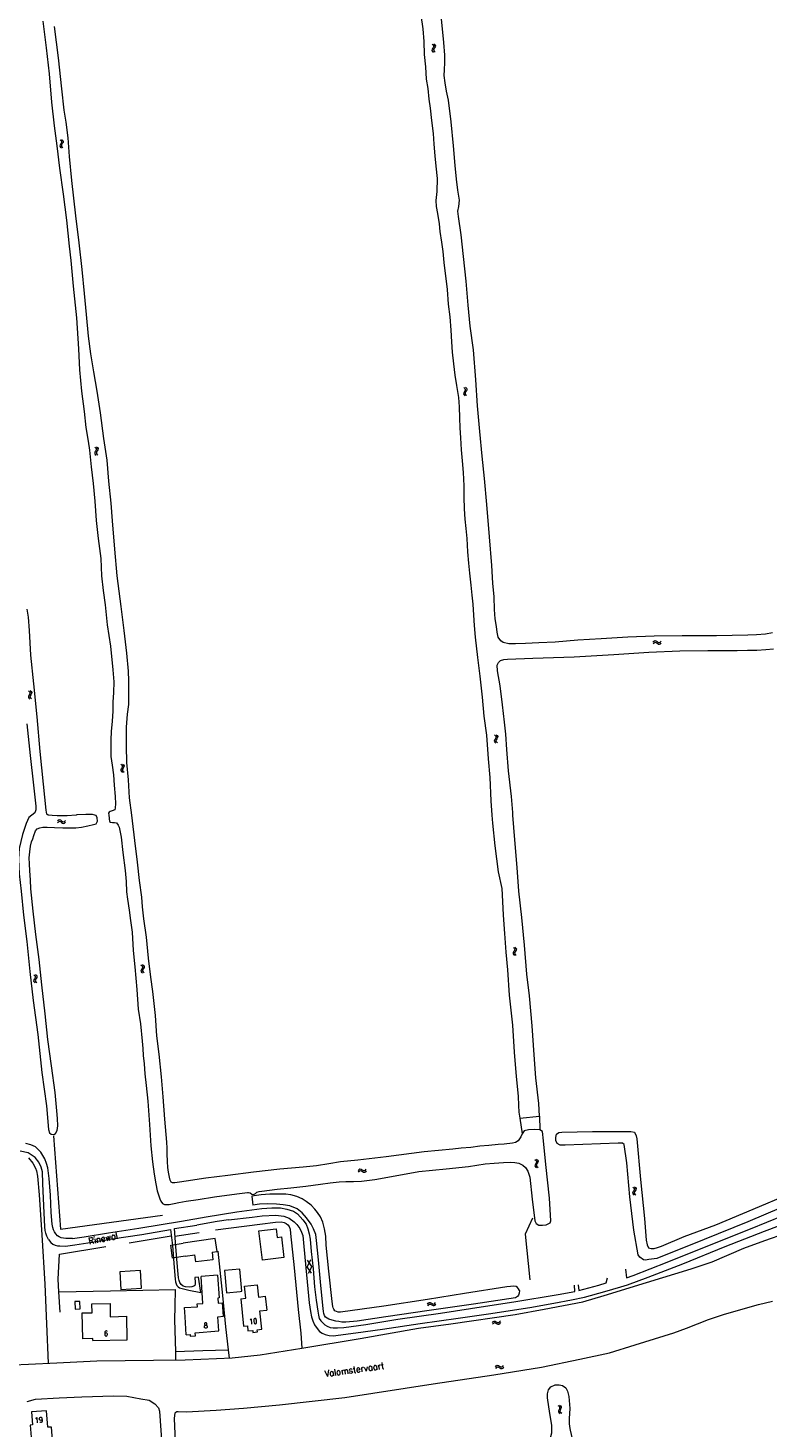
# Model space of a CAD drawing. Header units: metres. Extents: x 189705 to 199106, y 581686 to 588448.
# Tile 400 of 555: x 196619 to 196843, y 586314 to 586739. Entities that reach past the tile are written whole.
import ezdxf

# ---------------------------------------------------------------- set-up
doc = ezdxf.new("R2010")
doc.units = ezdxf.units.M
doc.layers.add('B-WA-OG-GBKN-G', color=7, linetype='Continuous', lineweight=18)
doc.styles.add('Style-STANDARD', font='STANDARD.shx')

msp = doc.modelspace()

# ---------------------------------------------------------------- linework, layer by layer
at = {"layer": 'B-WA-OG-GBKN-G'}
for p, q in [((196741.401, 586732.593), (196741.338, 586732.27)), ((196741.619, 586732.938), (196741.401, 586732.593)), ((196741.437, 586734.174), (196741.742, 586733.905)), ((196741.834, 586733.292), (196741.619, 586732.938)), ((196741.742, 586733.905), (196741.893, 586733.613)), ((196741.895, 586732.663), (196741.831, 586732.34)), ((196741.893, 586733.613), (196741.834, 586733.292)), ((196742.11, 586733.01), (196741.895, 586732.663)), ((196741.928, 586734.245), (196742.236, 586733.977)), ((196742.326, 586733.355), (196742.11, 586733.01)), ((196742.236, 586733.977), (196742.388, 586733.688)), ((196742.388, 586733.688), (196742.326, 586733.355)), ((196741.338, 586732.27), (196741.493, 586731.97)), ((196741.493, 586731.97), (196741.801, 586731.701)), ((196741.831, 586732.34), (196741.985, 586732.041)), ((196741.985, 586732.041), (196742.292, 586731.772)), ((196628.385, 586703.523), (196628.328, 586703.199)), ((196628.328, 586703.199), (196628.488, 586702.903)), ((196628.596, 586703.872), (196628.385, 586703.523)), ((196628.392, 586705.105), (196628.702, 586704.841)), ((196628.488, 586702.903), (196628.801, 586702.639)), ((196628.805, 586704.23), (196628.596, 586703.872)), ((196628.702, 586704.841), (196628.858, 586704.552)), ((196628.858, 586704.552), (196628.805, 586704.23)), ((196628.877, 586703.603), (196628.82, 586703.279)), ((196628.82, 586703.279), (196628.979, 586702.982)), ((196629.086, 586703.953), (196628.877, 586703.603)), ((196628.882, 586705.184), (196629.194, 586704.923)), ((196628.979, 586702.982), (196629.291, 586702.718)), ((196629.296, 586704.302), (196629.086, 586703.953)), ((196629.194, 586704.923), (196629.352, 586704.636)), ((196629.352, 586704.636), (196629.296, 586704.302)), ((196751, 586628.267), (196750.939, 586627.944)), ((196750.939, 586627.944), (196751.096, 586627.646)), ((196751.216, 586628.614), (196751, 586628.267)), ((196751.026, 586629.849), (196751.334, 586629.581)), ((196751.096, 586627.646), (196751.406, 586627.378)), ((196751.429, 586628.97), (196751.216, 586628.614)), ((196751.334, 586629.581), (196751.486, 586629.291)), ((196751.486, 586629.291), (196751.429, 586628.97)), ((196751.493, 586628.341), (196751.432, 586628.018)), ((196751.432, 586628.018), (196751.588, 586627.719)), ((196751.707, 586628.689), (196751.493, 586628.341)), ((196751.518, 586629.923), (196751.827, 586629.657)), ((196751.588, 586627.719), (196751.897, 586627.452)), ((196751.921, 586629.035), (196751.707, 586628.689)), ((196751.827, 586629.657), (196751.981, 586629.369)), ((196751.981, 586629.369), (196751.921, 586629.035)), ((196638.982, 586610.177), (196638.929, 586609.852)), ((196638.929, 586609.852), (196639.094, 586609.558)), ((196638.967, 586611.759), (196639.281, 586611.499)), ((196639.189, 586610.528), (196638.982, 586610.177)), ((196639.094, 586609.558), (196639.41, 586609.298)), ((196639.392, 586610.89), (196639.189, 586610.528)), ((196639.281, 586611.499), (196639.441, 586611.212)), ((196639.441, 586611.212), (196639.392, 586610.89)), ((196639.473, 586610.263), (196639.42, 586609.938)), ((196639.42, 586609.938), (196639.583, 586609.644)), ((196639.456, 586611.845), (196639.772, 586611.587)), ((196639.677, 586610.617), (196639.473, 586610.263)), ((196639.583, 586609.644), (196639.899, 586609.385)), ((196639.882, 586610.968), (196639.677, 586610.617)), ((196639.772, 586611.587), (196639.934, 586611.303)), ((196639.934, 586611.303), (196639.882, 586610.968)), ((196808.491, 586552.551), (196808.774, 586552.844)), ((196808.535, 586552.056), (196808.82, 586552.347)), ((196808.774, 586552.844), (196809.071, 586552.981)), ((196808.82, 586552.347), (196809.12, 586552.482)), ((196809.071, 586552.981), (196809.4, 586552.901)), ((196809.12, 586552.482), (196809.437, 586552.406)), ((196809.4, 586552.901), (196809.733, 586552.667)), ((196809.437, 586552.406), (196809.78, 586552.172)), ((196809.733, 586552.667), (196810.068, 586552.433)), ((196809.78, 586552.172), (196810.113, 586551.937)), ((196810.068, 586552.433), (196810.387, 586552.353)), ((196810.113, 586551.937), (196810.432, 586551.856)), ((196810.387, 586552.353), (196810.694, 586552.49)), ((196810.432, 586551.856), (196810.739, 586551.996)), ((196810.694, 586552.49), (196810.98, 586552.783)), ((196810.739, 586551.996), (196811.024, 586552.288)), ((196618.842, 586537.702), (196619.152, 586537.438)), ((196619.253, 586536.827), (196619.044, 586536.469)), ((196619.152, 586537.438), (196619.307, 586537.149)), ((196619.307, 586537.149), (196619.253, 586536.827)), ((196619.332, 586537.781), (196619.644, 586537.518)), ((196619.744, 586536.898), (196619.534, 586536.549)), ((196619.644, 586537.518), (196619.801, 586537.231)), ((196619.801, 586537.231), (196619.744, 586536.898)), ((196618.831, 586536.12), (196618.773, 586535.796)), ((196618.773, 586535.796), (196618.934, 586535.5)), ((196619.044, 586536.469), (196618.831, 586536.12)), ((196618.934, 586535.5), (196619.246, 586535.235)), ((196619.324, 586536.199), (196619.266, 586535.875)), ((196619.266, 586535.875), (196619.424, 586535.578)), ((196619.534, 586536.549), (196619.324, 586536.199)), ((196619.424, 586535.578), (196619.736, 586535.314)), ((196760.362, 586524.305), (196760.671, 586524.04)), ((196760.671, 586524.04), (196760.826, 586523.75)), ((196760.852, 586524.383), (196761.163, 586524.12)), ((196761.163, 586524.12), (196761.32, 586523.833)), ((196760.35, 586522.723), (196760.291, 586522.399)), ((196760.291, 586522.399), (196760.452, 586522.102)), ((196760.562, 586523.071), (196760.35, 586522.723)), ((196760.452, 586522.102), (196760.763, 586521.837)), ((196760.772, 586523.429), (196760.562, 586523.071)), ((196760.826, 586523.75), (196760.772, 586523.429)), ((196760.842, 586522.801), (196760.784, 586522.477)), ((196760.784, 586522.477), (196760.942, 586522.18)), ((196761.053, 586523.151), (196760.842, 586522.801)), ((196760.942, 586522.18), (196761.254, 586521.915)), ((196761.263, 586523.499), (196761.053, 586523.151)), ((196761.32, 586523.833), (196761.263, 586523.499)), ((196646.904, 586513.812), (196646.856, 586513.486)), ((196646.856, 586513.486), (196647.025, 586513.194)), ((196646.869, 586515.393), (196647.186, 586515.138)), ((196647.106, 586514.166), (196646.904, 586513.812)), ((196647.025, 586513.194), (196647.344, 586512.939)), ((196647.305, 586514.53), (196647.106, 586514.166)), ((196647.186, 586515.138), (196647.35, 586514.853)), ((196647.35, 586514.853), (196647.305, 586514.53)), ((196647.394, 586513.905), (196647.346, 586513.579)), ((196647.346, 586513.579), (196647.513, 586513.287)), ((196647.357, 586515.486), (196647.676, 586515.233)), ((196647.594, 586514.261), (196647.394, 586513.905)), ((196647.513, 586513.287), (196647.832, 586513.032)), ((196647.794, 586514.615), (196647.594, 586514.261)), ((196647.676, 586515.233), (196647.841, 586514.95)), ((196647.841, 586514.95), (196647.794, 586514.615)), ((196627.868, 586498.47), (196628.17, 586498.596)), ((196628.17, 586498.596), (196628.496, 586498.504)), ((196628.496, 586498.504), (196628.82, 586498.258)), ((196627.574, 586498.188), (196627.868, 586498.47)), ((196627.6, 586497.692), (196627.896, 586497.972)), ((196627.896, 586497.972), (196628.2, 586498.096)), ((196628.2, 586498.096), (196628.514, 586498.008)), ((196628.514, 586498.008), (196628.848, 586497.762)), ((196628.82, 586498.258), (196629.146, 586498.012)), ((196628.848, 586497.762), (196629.172, 586497.514)), ((196629.146, 586498.012), (196629.462, 586497.92)), ((196629.172, 586497.514), (196629.488, 586497.422)), ((196629.462, 586497.92), (196629.774, 586498.046)), ((196629.488, 586497.422), (196629.8, 586497.55)), ((196629.774, 586498.046), (196630.07, 586498.328)), ((196629.8, 586497.55), (196630.096, 586497.832)), ((196766.042, 586458.208), (196765.98, 586457.885)), ((196765.98, 586457.885), (196766.136, 586457.586)), ((196766.259, 586458.554), (196766.042, 586458.208)), ((196766.073, 586459.79), (196766.379, 586459.521)), ((196766.136, 586457.586), (196766.444, 586457.318)), ((196766.473, 586458.909), (196766.259, 586458.554)), ((196766.379, 586459.521), (196766.531, 586459.23)), ((196766.531, 586459.23), (196766.473, 586458.909)), ((196766.535, 586458.28), (196766.473, 586457.957)), ((196766.473, 586457.957), (196766.628, 586457.658)), ((196766.75, 586458.628), (196766.535, 586458.28)), ((196766.564, 586459.862), (196766.873, 586459.595)), ((196766.628, 586457.658), (196766.936, 586457.39)), ((196766.965, 586458.973), (196766.75, 586458.628)), ((196766.873, 586459.595), (196767.026, 586459.306)), ((196767.026, 586459.306), (196766.965, 586458.973)), ((196653, 586452.89), (196652.947, 586452.565)), ((196652.947, 586452.565), (196653.113, 586452.272)), ((196652.983, 586454.472), (196653.297, 586454.213)), ((196653.206, 586453.242), (196653, 586452.89)), ((196653.113, 586452.272), (196653.429, 586452.013)), ((196653.409, 586453.604), (196653.206, 586453.242)), ((196653.297, 586454.213), (196653.458, 586453.927)), ((196653.458, 586453.927), (196653.409, 586453.604)), ((196653.491, 586452.977), (196653.438, 586452.653)), ((196653.438, 586452.653), (196653.602, 586452.358)), ((196653.472, 586454.559), (196653.788, 586454.302)), ((196653.695, 586453.331), (196653.491, 586452.977)), ((196653.602, 586452.358), (196653.918, 586452.099)), ((196653.899, 586453.683), (196653.695, 586453.331)), ((196653.788, 586454.302), (196653.95, 586454.018)), ((196653.95, 586454.018), (196653.899, 586453.683)), ((196620.412, 586449.894), (196620.358, 586449.569)), ((196620.358, 586449.569), (196620.522, 586449.275)), ((196620.401, 586451.476), (196620.715, 586451.215)), ((196620.619, 586450.245), (196620.412, 586449.894)), ((196620.522, 586449.275), (196620.837, 586449.014)), ((196620.824, 586450.606), (196620.619, 586450.245)), ((196620.715, 586451.215), (196620.874, 586450.928)), ((196620.874, 586450.928), (196620.824, 586450.606)), ((196620.903, 586449.979), (196620.849, 586449.654)), ((196620.849, 586449.654), (196621.012, 586449.36)), ((196620.891, 586451.561), (196621.206, 586451.303)), ((196621.109, 586450.332), (196620.903, 586449.979)), ((196621.012, 586449.36), (196621.327, 586449.099)), ((196621.314, 586450.683), (196621.109, 586450.332)), ((196621.206, 586451.303), (196621.367, 586451.018)), ((196621.367, 586451.018), (196621.314, 586450.683)), ((196718.943, 586391.991), (196719.198, 586392.309)), ((196719.198, 586392.309), (196719.481, 586392.473)), ((196719.481, 586392.473), (196719.817, 586392.424)), ((196719.817, 586392.424), (196720.17, 586392.221)), ((196720.17, 586392.221), (196720.525, 586392.019)), ((196721.143, 586392.134), (196721.4, 586392.452)), ((196772.657, 586393.757), (196772.603, 586393.432)), ((196772.603, 586393.432), (196772.767, 586393.138)), ((196772.646, 586395.339), (196772.959, 586395.079)), ((196772.864, 586394.108), (196772.657, 586393.757)), ((196772.767, 586393.138), (196773.083, 586392.878)), ((196773.068, 586394.469), (196772.864, 586394.108)), ((196772.959, 586395.079), (196773.118, 586394.792)), ((196773.118, 586394.792), (196773.068, 586394.469)), ((196773.148, 586393.842), (196773.094, 586393.518)), ((196773.094, 586393.518), (196773.257, 586393.223)), ((196773.135, 586395.424), (196773.45, 586395.166)), ((196773.353, 586394.195), (196773.148, 586393.842)), ((196773.257, 586393.223), (196773.572, 586392.963)), ((196773.559, 586394.546), (196773.353, 586394.195)), ((196773.45, 586395.166), (196773.611, 586394.881)), ((196773.611, 586394.881), (196773.559, 586394.546)), ((196719.033, 586391.503), (196719.29, 586391.819)), ((196719.29, 586391.819), (196719.576, 586391.981)), ((196719.576, 586391.981), (196719.898, 586391.934)), ((196719.898, 586391.934), (196720.261, 586391.733)), ((196720.261, 586391.733), (196720.615, 586391.529)), ((196720.525, 586392.019), (196720.85, 586391.969)), ((196720.615, 586391.529), (196720.94, 586391.479)), ((196720.85, 586391.969), (196721.143, 586392.134)), ((196720.94, 586391.479), (196721.233, 586391.646)), ((196721.233, 586391.646), (196721.49, 586391.963)), ((196802.373, 586385.412), (196802.316, 586385.088)), ((196802.316, 586385.088), (196802.476, 586384.792)), ((196802.584, 586385.761), (196802.373, 586385.412)), ((196802.38, 586386.994), (196802.69, 586386.73)), ((196802.476, 586384.792), (196802.789, 586384.528)), ((196802.793, 586386.119), (196802.584, 586385.761)), ((196802.69, 586386.73), (196802.846, 586386.441)), ((196802.846, 586386.441), (196802.793, 586386.119)), ((196802.865, 586385.492), (196802.808, 586385.168)), ((196802.808, 586385.168), (196802.967, 586384.871)), ((196803.074, 586385.842), (196802.865, 586385.492)), ((196802.87, 586387.073), (196803.182, 586386.812)), ((196802.967, 586384.871), (196803.279, 586384.607)), ((196803.284, 586386.191), (196803.074, 586385.842)), ((196803.182, 586386.812), (196803.34, 586386.525)), ((196803.34, 586386.525), (196803.284, 586386.191)), ((196704.512, 586364.876), (196703.445, 586362.765)), ((196704.738, 586360.786), (196703.445, 586362.765)), ((196704.841, 586362.843), (196703.546, 586364.822)), ((196704.841, 586362.843), (196703.771, 586360.732)), ((196739.997, 586351.409), (196740.241, 586351.735)), ((196740.104, 586350.924), (196740.35, 586351.248)), ((196740.241, 586351.735), (196740.518, 586351.909)), ((196740.35, 586351.248), (196740.629, 586351.421)), ((196740.518, 586351.909), (196740.854, 586351.872)), ((196740.629, 586351.421), (196740.954, 586351.385)), ((196740.854, 586351.872), (196741.214, 586351.682)), ((196740.954, 586351.385), (196741.323, 586351.197)), ((196741.214, 586351.682), (196741.576, 586351.493)), ((196741.323, 586351.197), (196741.684, 586351.006)), ((196741.576, 586351.493), (196741.903, 586351.454)), ((196741.684, 586351.006), (196742.011, 586350.967)), ((196741.903, 586351.454), (196742.19, 586351.63)), ((196742.011, 586350.967), (196742.297, 586351.145)), ((196742.19, 586351.63), (196742.436, 586351.956)), ((196742.297, 586351.145), (196742.543, 586351.471)), ((196759.682, 586345.799), (196759.93, 586346.123)), ((196759.784, 586345.313), (196760.034, 586345.635)), ((196759.93, 586346.123), (196760.209, 586346.294)), ((196760.034, 586345.635), (196760.315, 586345.804)), ((196760.209, 586346.294), (196760.545, 586346.253)), ((196760.315, 586345.804), (196760.639, 586345.765)), ((196760.545, 586346.253), (196760.903, 586346.059)), ((196760.639, 586345.765), (196761.007, 586345.573)), ((196760.903, 586346.059), (196761.263, 586345.866)), ((196761.007, 586345.573), (196761.365, 586345.378)), ((196761.263, 586345.866), (196761.589, 586345.823)), ((196761.589, 586345.823), (196761.878, 586345.996)), ((196761.691, 586345.335), (196761.98, 586345.509)), ((196761.878, 586345.996), (196762.128, 586346.32)), ((196761.98, 586345.509), (196762.229, 586345.833)), ((196761.365, 586345.378), (196761.691, 586345.335)), ((196760.649, 586332.381), (196760.908, 586332.696)), ((196760.908, 586332.696), (196761.193, 586332.856)), ((196761.193, 586332.856), (196761.528, 586332.803)), ((196761.528, 586332.803), (196761.878, 586332.597)), ((196762.851, 586332.499), (196763.111, 586332.814)), ((196760.734, 586331.891), (196760.995, 586332.204)), ((196760.995, 586332.204), (196761.282, 586332.363)), ((196761.282, 586332.363), (196761.604, 586332.313)), ((196761.604, 586332.313), (196761.965, 586332.108)), ((196761.878, 586332.597), (196762.231, 586332.392)), ((196761.965, 586332.108), (196762.316, 586331.9)), ((196762.231, 586332.392), (196762.556, 586332.337)), ((196762.316, 586331.9), (196762.64, 586331.846)), ((196762.556, 586332.337), (196762.851, 586332.499)), ((196762.64, 586331.846), (196762.935, 586332.01)), ((196762.935, 586332.01), (196763.196, 586332.325)), ((196779.626, 586320.612), (196779.962, 586320.382)), ((196779.962, 586320.382), (196780.148, 586320.112)), ((196780.105, 586320.743), (196780.443, 586320.516)), ((196780.148, 586320.112), (196780.129, 586319.786)), ((196780.61, 586319.909), (196780.439, 586319.54)), ((196780.443, 586320.516), (196780.63, 586320.247)), ((196780.63, 586320.247), (196780.61, 586319.909)), ((196779.787, 586319.038), (196779.764, 586318.71)), ((196779.764, 586318.71), (196779.956, 586318.432)), ((196779.96, 586319.407), (196779.787, 586319.038)), ((196779.956, 586318.432), (196780.294, 586318.203)), ((196780.129, 586319.786), (196779.96, 586319.407)), ((196780.268, 586319.169), (196780.245, 586318.841)), ((196780.245, 586318.841), (196780.435, 586318.563)), ((196780.439, 586319.54), (196780.268, 586319.169)), ((196780.435, 586318.563), (196780.773, 586318.334))]:
    msp.add_line(p, q, dxfattribs=at)
at = {"layer": 'B-WA-OG-GBKN-G', "flags": 128}
for points in [[(196623.17, 586741.185), (196624.172, 586733.066), (196625.104, 586725.163), (196625.84, 586716.52), (196626.63, 586709.294), (196627.376, 586703.259), (196628.256, 586696.487), (196629.318, 586688.576), (196630.309, 586680.645), (196631.145, 586672.84), (196631.626, 586668.418), (196632.362, 586660.657)], [(196738.009, 586742.913), (196738.54, 586738.816), (196738.886, 586734.989), (196739.035, 586731.001), (196739.375, 586727.219), (196739.632, 586723.549), (196740.121, 586720.671), (196740.363, 586717.411), (196740.861, 586714.721), (196741.241, 586710.952), (196741.683, 586706.98), (196741.906, 586703.753), (196742.263, 586700.245), (196742.553, 586697.115), (196742.92, 586693.339), (196742.88, 586689.38)], [(196745.192, 586726.36), (196745.314, 586728.631), (196745.252, 586730.814), (196744.951, 586734.654), (196744.305, 586741.813)], [(196649.301, 586533.548), (196649.327, 586535.316), (196649.327, 586538.229), (196649.316, 586540.765), (196649.141, 586543.66), (196648.689, 586549.172), (196647.881, 586556.06), (196646.935, 586563.326), (196645.778, 586572.624), (196645.037, 586580.759), (196644.307, 586589.356), (196643.964, 586594.711), (196643.212, 586601.364), (196642.699, 586607.768), (196641.725, 586614.333), (196640.695, 586622.159), (196639.682, 586628.737), (196638.614, 586634.584), (196637.791, 586640.048), (196637.052, 586645.407), (196636.397, 586652.04), (196635.832, 586658.457), (196635.132, 586665.675), (196634.202, 586673.761), (196633.189, 586682.049), (196631.963, 586692.719), (196631.238, 586700.035), (196630.833, 586705.664), (196630.289, 586710.481), (196629.62, 586714.071), (196628.958, 586720.554), (196627.926, 586729.98), (196626.745, 586739.558)], [(196839.896, 586554.704), (196837.29, 586554.621), (196827.812, 586554.475), (196817.365, 586554.419), (196808.833, 586554.358), (196800.896, 586554.06), (196792.788, 586553.524), (196785.631, 586553.125), (196778.824, 586552.506), (196773.774, 586552.307), (196769.805, 586552.074), (196766.775, 586551.977), (196764.666, 586552.019), (196762.977, 586552.386), (196762.306, 586552.858), (196761.495, 586554.034), (196761.209, 586555.517), (196760.933, 586557.292), (196760.599, 586559.569), (196760.39, 586562.457), (196760.201, 586566.322), (196759.891, 586570.442), (196759.565, 586575.773), (196758.849, 586584.542), (196758.023, 586594.348), (196757.282, 586602.226), (196756.558, 586608.982), (196755.93, 586616.532), (196755.233, 586624.305), (196754.728, 586632.158), (196753.945, 586641.279), (196753.006, 586648.482), (196752.369, 586654.879), (196751.769, 586662.129), (196750.9, 586669.67), (196750.18, 586676.211), (196749.401, 586681.796), (196749.202, 586683.447), (196749.54, 586684.862), (196749.689, 586686.775), (196749.248, 586689.816), (196748.851, 586693.194), (196748.424, 586697.329), (196747.931, 586703.275), (196747.207, 586710.546), (196746.358, 586717.155), (196745.822, 586719.904), (196745.412, 586722.365), (196745.104, 586724.622), (196745.192, 586726.36)], [(196742.88, 586689.38), (196742.537, 586686.617), (196742.604, 586684.838), (196743.018, 586682.703), (196743.568, 586679.594), (196743.737, 586677.268), (196744.259, 586673.959), (196744.671, 586671.173), (196744.933, 586667.861), (196745.95, 586659.661), (196746.255, 586655.163), (196746.815, 586651.333), (196747.093, 586647.226), (196747.267, 586643.694), (196747.531, 586640.584), (196747.933, 586637.062), (196748.317, 586633.605), (196748.841, 586630.472), (196749.457, 586626.817), (196749.653, 586623.949), (196749.745, 586620.626), (196749.867, 586617.583), (196750.029, 586614.611), (196750.221, 586610.922), (196750.528, 586607.571), (196750.812, 586604.024), (196751.045, 586600.029), (196751.076, 586596.512), (196751.107, 586592.981), (196751.353, 586589.911), (196751.665, 586586.989), (196751.957, 586584.009), (196752.144, 586579.962), (196752.469, 586576.506), (196752.794, 586573.499), (196753.18, 586569.808), (196753.498, 586566.801), (196753.749, 586564.095), (196754.009, 586560.679), (196754.227, 586557.537), (196754.531, 586553.977), (196755.146, 586547.828), (196755.942, 586542.138), (196756.651, 586535.759), (196757.109, 586530.048), (196757.878, 586524.215), (196758.393, 586517.032), (196758.904, 586511.404), (196759.239, 586504.282), (196759.587, 586500)], [(196632.362, 586660.657), (196633.424, 586651.009), (196634.028, 586641.653), (196634.321, 586635.239), (196634.944, 586628.724), (196635.765, 586622.544), (196636.277, 586617.701), (196636.926, 586613.526), (196637.332, 586610.863), (196637.834, 586605.753), (196638.408, 586600.675), (196638.939, 586595.331), (196639.394, 586589.475), (196639.996, 586584.019), (196640.767, 586577.938), (196641.014, 586572.669), (196641.503, 586568.197), (196642.053, 586563.86), (196642.7, 586557.787), (196643.766, 586551.319), (196644.453, 586544.133), (196644.711, 586540.496), (196644.629, 586537.174), (196644.472, 586534.25), (196644.455, 586531.526), (196644.226, 586528.538), (196643.951, 586525.414), (196643.824, 586522.821), (196643.793, 586520.006), (196643.814, 586517.776), (196644.2, 586515.158), (196644.616, 586512.188), (196644.867, 586509.071), (196645.115, 586505.655), (196645.239, 586503.397), (196645.187, 586502.227), (196645.006, 586501.577), (196644.233, 586501.281), (196643.645, 586501.047), (196643.285, 586500.856), (196643.148, 586500.518), (196643.204, 586500)], [(196624.217, 586501.442), (196623.331, 586509.371), (196622.362, 586519.264), (196621.492, 586529.853), (196620.466, 586539.851), (196619.536, 586548.515), (196619.081, 586556.088), (196618.787, 586560.103), (196618.418, 586562.532)], [(196844.783, 586555.348), (196842.712, 586554.933), (196839.896, 586554.704)], [(196765.937, 586500), (196765.88, 586500.735), (196765.516, 586505.605), (196764.625, 586513.465), (196764.066, 586519.881), (196763.829, 586524.553), (196763.357, 586528.239), (196762.809, 586533.502), (196762.032, 586539.205), (196761.233, 586543.755), (196761.204, 586545.474), (196761.594, 586546.335), (196762.155, 586546.92), (196763.189, 586547.252), (196764.335, 586547.308), (196772.038, 586547.674), (196784.593, 586548.079), (196796.605, 586548.738), (196807.224, 586549.495), (196816.692, 586549.844), (196825.18, 586550.01), (196830.695, 586549.969), (196834.016, 586549.937), (196837.176, 586550.038), (196840.017, 586550.091), (196842.793, 586550.282), (196845.101, 586550.44)], [(196650.162, 586500), (196649.524, 586505.223), (196649.156, 586510.715), (196648.643, 586515.994), (196648.548, 586520.904), (196648.567, 586526.651), (196648.891, 586530.62), (196649.301, 586533.548)], [(196618.309, 586527.645), (196619.307, 586518.108), (196620.291, 586509.014), (196621.02, 586502.673), (196621.014, 586501.536), (196620.724, 586500.635), (196619.807, 586500)], [(196619.807, 586500), (196619.781, 586499.982), (196618.959, 586499.192), (196618.127, 586497.439), (196617.043, 586494.103), (196616.001, 586489.869), (196615.814, 586486.536), (196616.012, 586482.171), (196616.59, 586476.878), (196617.296, 586469.621), (196618.273, 586461.606), (196619.237, 586452.486), (196620.218, 586443.692), (196621.656, 586433.364), (196622.88, 586421.816), (196624.249, 586411.684), (196624.877, 586404.466), (196625.204, 586403.468), (196625.733, 586403.098)], [(196625.733, 586403.098), (196626.492, 586402.985), (196626.977, 586403.279), (196627.506, 586404.125), (196627.704, 586405.533), (196627.652, 586407.816), (196627.424, 586410.114), (196626.868, 586415.686), (196625.782, 586423.786), (196624.727, 586431.814), (196623.898, 586439.652), (196622.865, 586448.454), (196622.093, 586456.154), (196621.072, 586463.708), (196620.208, 586470.759), (196619.55, 586477.619), (196619.405, 586480.293), (196619.208, 586483.071), (196619.141, 586485.166), (196619.064, 586487), (196619.181, 586488.78), (196619.428, 586490.559), (196619.742, 586491.849), (196620.117, 586492.807), (196620.466, 586493.772), (196620.944, 586495.236), (196621.451, 586495.796), (196622.222, 586496.145), (196623.186, 586496.316), (196624.525, 586496.308), (196626.682, 586496.193), (196629.21, 586496.086), (196631.133, 586496.091), (196633.143, 586496.134), (196634.939, 586496.283), (196636.804, 586496.73), (196638.603, 586497.145), (196639.346, 586497.339), (196639.752, 586498.179), (196639.671, 586499.097), (196639.335, 586499.881), (196638.919, 586500)], [(196624.781, 586500), (196624.431, 586500.224), (196624.217, 586501.442)], [(196633.304, 586500), (196630.596, 586499.797), (196627.546, 586499.772), (196626.026, 586499.854), (196624.908, 586499.919), (196624.781, 586500)], [(196638.919, 586500), (196638.247, 586500.192), (196636.218, 586500.15), (196633.531, 586500.017), (196633.304, 586500)], [(196643.204, 586500), (196643.419, 586498.012), (196643.709, 586497.781), (196644.333, 586497.761), (196644.924, 586497.716), (196645.54, 586497.579), (196646.086, 586496.929), (196646.359, 586496.347), (196646.994, 586493.252), (196647.51, 586488.64)], [(196750.201, 586398.763), (196747.736, 586398.516), (196738.979, 586397.708), (196727.489, 586396.156), (196718.892, 586395.144), (196713.538, 586394.623), (196710.021, 586394.078), (196706.241, 586393.399), (196702.193, 586393.03), (196695.163, 586392.369), (196687.107, 586391.458), (196679.385, 586390.478), (196672.718, 586389.668), (196666.687, 586388.76), (196664.662, 586388.471), (196663.248, 586388.246), (196662.552, 586388.228), (196662.139, 586388.453), (196661.846, 586389.035), (196661.675, 586390.025), (196661.347, 586391.544), (196661.149, 586392.97), (196660.986, 586394.721), (196660.967, 586397.036), (196660.941, 586398.811), (196660.838, 586400.652), (196660.201, 586407.642), (196659.704, 586414.371), (196659.187, 586420.423), (196658.535, 586427.316), (196657.76, 586432.935), (196657.36, 586439.091), (196656.623, 586446.4), (196655.943, 586450.712), (196655.306, 586456.558), (196654.668, 586462.924), (196653.878, 586468.42), (196653.413, 586472.144), (196653.211, 586475.092), (196652.572, 586480.131), (196651.906, 586485.652), (196651.16, 586492.241), (196650.381, 586498.205), (196650.162, 586500)], [(196759.587, 586500), (196759.787, 586497.534)], [(196773.985, 586408.538), (196773.827, 586412.357), (196772.955, 586420.177), (196772.372, 586427.173), (196771.754, 586436), (196770.983, 586445.03), (196770.192, 586451.677), (196769.464, 586460.466), (196768.625, 586468.858), (196767.722, 586476.816), (196767.206, 586484.013), (196766.519, 586492.495), (196765.937, 586500)], [(196759.787, 586497.534), (196760.417, 586490.596), (196761.516, 586482.74), (196762.542, 586477.659), (196762.776, 586473.736), (196762.955, 586469.591), (196763.421, 586464.049), (196763.808, 586458.372), (196764.348, 586452.992), (196764.85, 586445.228), (196765.835, 586436.143), (196766.364, 586427.976), (196766.922, 586420.531), (196767.54, 586414.616), (196767.619, 586411.756), (196767.722, 586409.755), (196768.017, 586407.96)], [(196647.51, 586488.64), (196648.13, 586483.106), (196648.438, 586479.767), (196648.617, 586476.638), (196648.846, 586474.438), (196649.426, 586471.05), (196649.754, 586467.906), (196650.281, 586464.415), (196650.641, 586458.833), (196651.08, 586453.906), (196651.673, 586447.02), (196652.159, 586441.04), (196652.785, 586436.586), (196653.351, 586431.319), (196653.579, 586429.067), (196653.678, 586426.914), (196653.969, 586424.44), (196654.156, 586421.395), (196654.545, 586417.789), (196655.098, 586413.108), (196655.551, 586405.964), (196655.967, 586399.555), (196656.439, 586394.693), (196656.942, 586390.851), (196657.449, 586387.933), (196657.908, 586385.879), (196658.27, 586384.581), (196658.66, 586383.4), (196658.965, 586382.74), (196659.476, 586381.967), (196660.123, 586381.674), (196660.897, 586381.646), (196661.554, 586381.71), (196663.053, 586382.018), (196664.441, 586382.328), (196666.708, 586382.693), (196670.387, 586383.224), (196675.259, 586383.982), (196682.129, 586384.926), (196685.293, 586385.313), (196685.671, 586385.38), (196686.118, 586385.2), (196686.628, 586384.869), (196687.185, 586384.733), (196687.787, 586385.051), (196688.194, 586385.443), (196688.84, 586385.651), (196689.732, 586385.758), (196694.329, 586386.317), (196698.541, 586386.764)], [(196768.017, 586407.96), (196773.985, 586408.538)], [(196768.017, 586407.96), (196768.736, 586403.119)], [(196773.985, 586408.538), (196774.152, 586404.394)], [(196626.453, 586402.539), (196628.582, 586374.143), (196659.502, 586378.462)], [(196698.541, 586386.764), (196703.006, 586387.222), (196707.457, 586387.892), (196710.483, 586388.23), (196713.125, 586388.552), (196715.179, 586388.72), (196717.53, 586388.721), (196719.999, 586388.773), (196724.004, 586389.279), (196730.167, 586390.395), (196737.407, 586391.705), (196745.701, 586392.48), (196752.432, 586393.184), (196757.555, 586394.001), (196760.203, 586394.272), (196763.123, 586394.467), (196765.286, 586394.503), (196766.484, 586394.461), (196767.776, 586394.216), (196768.941, 586393.621), (196769.79, 586392.88), (196770.427, 586391.79), (196771.048, 586389.991), (196771.798, 586383.266), (196772.577, 586376.763), (196772.963, 586375.911), (196773.855, 586375.45), (196774.942, 586375.383), (196776.005, 586375.467), (196777.244, 586376.114), (196777.481, 586376.756), (196777.097, 586383.632), (196775.989, 586393.793), (196775.272, 586401.032), (196774.932, 586403.856), (196774.152, 586404.394)], [(196768.736, 586403.119), (196768.353, 586402.238), (196767.561, 586400.985), (196766.735, 586400.567), (196765.82, 586400.318), (196763.301, 586400.007), (196761.424, 586399.882), (196758.608, 586399.653), (196755.883, 586399.442), (196753.116, 586399.036), (196750.201, 586398.763)], [(196774.152, 586404.394), (196772.453, 586404.469), (196770.654, 586404.356), (196769.405, 586404.022), (196768.736, 586403.119)], [(196847.501, 586380.816), (196837.302, 586376.413), (196824.056, 586371.094), (196809.618, 586365.328), (196807.275, 586364.936), (196806.211, 586364.781), (196805.58, 586364.842), (196804.451, 586365.651), (196803.992, 586366.393), (196802.68, 586373.901), (196801.507, 586384.056), (196800.518, 586394.333), (196799.745, 586399.879), (196799.191, 586400.323), (196797.934, 586400.334), (196781.788, 586399.749), (196780.336, 586399.736), (196779.345, 586400.166), (196778.942, 586401.148), (196778.934, 586402.073), (196779.136, 586403.054), (196779.925, 586403.558), (196780.819, 586403.682), (196790.114, 586403.851), (196798.952, 586403.856), (196801.785, 586403.831), (196802.903, 586403.667), (196803.402, 586402.572), (196803.54, 586401.665), (196804.689, 586389.25), (196805.885, 586377.407), (196806.443, 586370.874), (196806.697, 586369.451), (196807.167, 586368.559), (196807.977, 586368.281), (196808.89, 586368.36), (196809.896, 586368.581), (196811.12, 586369.066), (196817.945, 586371.964), (196827.56, 586375.541), (196838.89, 586380.273), (196849.999, 586384.97)], [(196624.842, 586371.016), (196624.378, 586372.029), (196624.066, 586373.019), (196623.883, 586373.806), (196623.774, 586374.949), (196623.501, 586381.278), (196623.175, 586388.115), (196623.049, 586391.572), (196622.709, 586393.044), (196621.987, 586394.539), (196620.859, 586395.955), (196618.69, 586397.338), (196616.247, 586397.855)], [(196632.184, 586371.372), (196630.202, 586371.358), (196628.777, 586371.552), (196628.14, 586371.852), (196627.604, 586372.179), (196627.092, 586372.735), (196626.681, 586373.342), (196626.372, 586374.026), (196626.164, 586374.737), (196625.979, 586375.676), (196625.65, 586379.259), (196625.486, 586384.571), (196625.07, 586389.628), (196624.718, 586392.778), (196624.327, 586394.174), (196623.759, 586395.568), (196623.218, 586396.607), (196622.576, 586397.594), (196620.964, 586399.159), (196619.537, 586399.81), (196617.959, 586400.181)], [(196618.852, 586395.839), (196620.084, 586394.195), (196620.983, 586392.727), (196621.268, 586391.915), (196621.533, 586390.29), (196622.03, 586384.649), (196622.876, 586372.426), (196623.792, 586357.508), (196624.282, 586345.409), (196624.792, 586333.472)], [(196767.911, 586355.534), (196767.628, 586356.117), (196767.346, 586356.522), (196766.912, 586356.748), (196766.251, 586356.87), (196765.26, 586356.787), (196764.067, 586356.677), (196751.222, 586354.681), (196739.953, 586352.823), (196726.727, 586350.799), (196713.628, 586348.979), (196712.865, 586349.025), (196712.331, 586349.148), (196711.872, 586349.399), (196711.513, 586349.854), (196711.357, 586350.26), (196711.227, 586350.691), (196711.039, 586352.266), (196710.061, 586361.463), (196709.27, 586369.289), (196709.149, 586372.084), (196708.702, 586374.293), (196708.205, 586376.298), (196707.508, 586377.921), (196706.584, 586379.287), (196705.763, 586380.299), (196704.713, 586381.512), (196703.105, 586382.645), (196701.905, 586383.424), (196700.324, 586384.151), (196698.542, 586384.621), (196696.991, 586384.789), (196694.373, 586384.872), (196692.087, 586384.805), (196689.496, 586384.584), (196686.61, 586384.182)], [(196686.61, 586384.182), (196686.969, 586381.532)], [(196800.189, 586362.089), (196800.411, 586359.371), (196802.515, 586360.072), (196812.804, 586364.16), (196826.159, 586369.541), (196838.094, 586374.328), (196848.053, 586378.389), (196852.867, 586380.38), (196857.555, 586382.294), (196860.522, 586383.204), (196862.296, 586383.827), (196867.472, 586385.007)], [(196632.184, 586371.372), (196635.763, 586371.88), (196643.073, 586373.075), (196652.288, 586374.512), (196665.258, 586376.661), (196672.746, 586377.908), (196682.086, 586379.498), (196689.677, 586380.466), (196692.75, 586380.691), (196695.317, 586380.633), (196697.251, 586380.316), (196699.288, 586379.643), (196700.539, 586378.838), (196702.127, 586377.07), (196703.101, 586375.754), (196703.696, 586374.309), (196704.087, 586372.787), (196704.327, 586371.11), (196704.683, 586367.401), (196705.228, 586362.142), (196705.697, 586356.679), (196706.208, 586352.589), (196706.689, 586349.261), (196706.875, 586348.093), (196707.11, 586347.078), (196707.598, 586346.369), (196708.187, 586345.738), (196708.801, 586345.132), (196709.54, 586344.756), (196710.432, 586344.355), (196711.399, 586344.235), (196712.67, 586344.193), (196714.549, 586344.333), (196721.277, 586345.269), (196730.973, 586346.811), (196743.971, 586348.656), (196757.602, 586350.759), (196766.207, 586352.09), (196779.659, 586354.396), (196784.761, 586355.245), (196784.672, 586357.151)], [(196700.376, 586380.363), (196698.235, 586381.263), (196696.175, 586381.554), (196694.09, 586381.768), (196691.497, 586381.903), (196689.007, 586381.809), (196686.969, 586381.532)], [(196767.911, 586355.534), (196767.866, 586354.797), (196767.641, 586354.185), (196767.314, 586353.776), (196766.732, 586353.34), (196753.938, 586351.446), (196740.509, 586349.471), (196727.36, 586347.524), (196718.678, 586346.294), (196715.199, 586345.939), (196714.03, 586345.982), (196713.038, 586346.127), (196712.173, 586346.274), (196711.078, 586346.521), (196710.034, 586346.869), (196709.524, 586347.145), (196709.039, 586347.473), (196708.73, 586347.979), (196708.498, 586348.562), (196708.391, 586349.222), (196708.252, 586351.052), (196707.466, 586358.191), (196706.86, 586364.924), (196706.261, 586370.742), (196706.071, 586372.546), (196705.348, 586374.245), (196704.651, 586375.74), (196703.292, 586377.612), (196701.909, 586379.153), (196700.376, 586380.363)], [(196624.842, 586371.016), (196625.611, 586370.131), (196626.199, 586369.652), (196626.887, 586369.326), (196627.65, 586369.179), (196628.362, 586369.108), (196630.065, 586369.069), (196632.884, 586369.394), (196638.138, 586370.218), (196644.23, 586371.227), (196653.216, 586372.56), (196661.922, 586374.07), (196662.54, 586369.193), (196663.093, 586362.561), (196663.397, 586359.003), (196663.505, 586358.191), (196663.687, 586357.582), (196663.842, 586357.125), (196664.252, 586356.67), (196664.686, 586356.419), (196667.537, 586355.651), (196671.125, 586354.938), (196670.457, 586359.637), (196669.315, 586359.528), (196669.453, 586357.952), (196669.456, 586357.444), (196669.306, 586357.087), (196669.003, 586356.856), (196668.47, 586356.674), (196667.632, 586356.567), (196666.539, 586356.635), (196665.75, 586356.859), (196665.137, 586357.337), (196664.828, 586357.946), (196664.569, 586358.63), (196664.411, 586359.366), (196664.302, 586360.484), (196663.915, 586365.058), (196663.422, 586370.267), (196663.165, 586374.358), (196669.917, 586375.448)], [(196679.537, 586377.015), (196676.135, 586376.482), (196669.917, 586375.448)], [(196675.618, 586374.038), (196689.075, 586375.708), (196693.873, 586376.326), (196695.55, 586376.388), (196696.466, 586376.242), (196697.103, 586375.916), (196697.589, 586375.513), (196697.999, 586375.007), (196698.284, 586374.145), (196698.369, 586372.849), (196699.483, 586362.407), (196700.739, 586349.754), (196701.5, 586342.64), (196701.878, 586338.011)], [(196679.537, 586377.015), (196686.747, 586377.878), (196689.819, 586378.256), (196693.934, 586378.487), (196696.351, 586378.148), (196697.956, 586377.575), (196699.539, 586376.467), (196700.332, 586375.608), (196701.204, 586374.445), (196701.746, 586373.253), (196702.109, 586372.239), (196702.378, 586370.08), (196703.041, 586362.406), (196704.079, 586351.837), (196704.428, 586349.195), (196704.82, 586347.545), (196705.133, 586346.378), (196705.7, 586345.161), (196706.445, 586344.022), (196707.239, 586343.138), (196708.005, 586342.559), (196708.897, 586342.209), (196710.119, 586341.912), (196711.441, 586341.794), (196712.863, 586342.007), (196718.22, 586342.655), (196726.343, 586343.83), (196737.741, 586345.562), (196749.343, 586347.142), (196758.482, 586348.477), (196771.072, 586350.446), (196778.356, 586351.692), (196783.737, 586352.695), (196787.72, 586353.587), (196793.832, 586355.282), (196798.727, 586356.638), (196800.73, 586357.313), (196806.991, 586359.645), (196817.559, 586363.71), (196830.407, 586368.884), (196842.318, 586373.569), (196846.88, 586375.355)], [(196771.919, 586377.518), (196769.648, 586372.708), (196771.04, 586358.836)], [(196609.554, 586332.772), (196618.852, 586333.168), (196627.463, 586333.609), (196639.555, 586334.201), (196656.731, 586334.422), (196666.387, 586334.489), (196680.689, 586335.072), (196689.145, 586335.995), (196701.878, 586338.011), (196719.578, 586340.986), (196737.319, 586344.11), (196747.042, 586345.448), (196766.615, 586348.279), (196775.472, 586349.892), (196787.222, 586352.084), (196793.612, 586354.035), (196806.519, 586357.964), (196820.06, 586362.151), (196826.423, 586364.306), (196836.052, 586368.39), (196842.49, 586370.774), (196848.853, 586372.928)], [(196649.421, 586370.068), (196662.166, 586372.14)], [(196663.31, 586372.04), (196670.695, 586373.139)], [(196674.555, 586367.183), (196676.113, 586367.42), (196675.511, 586371.376), (196665.808, 586369.9)], [(196689.87, 586364.763), (196688.808, 586373.669), (196694.046, 586374.294), (196694.357, 586371.684), (196695.62, 586371.834), (196696.37, 586365.538), (196689.87, 586364.763)], [(196628.202, 586366.615), (196642.34, 586368.925)], [(196666.41, 586365.944), (196662.567, 586365.359), (196662.088, 586369.334), (196665.808, 586369.9)], [(196674.555, 586367.183), (196674.835, 586364.858), (196669.615, 586364.23), (196669.355, 586366.392)], [(196676.113, 586367.42), (196676.273, 586367.508), (196677.738, 586354.018), (196678.693, 586344.491), (196679.483, 586337.589)], [(196628.073, 586355.15), (196627.873, 586358.96), (196628.202, 586366.615)], [(196666.41, 586365.944), (196669.355, 586366.392)], [(196646.578, 586361.26), (196646.885, 586355.87), (196653.183, 586356.229), (196652.876, 586361.618), (196646.578, 586361.26)], [(196666.659, 586342.125), (196666.39, 586347.55), (196666.22, 586350.371), (196670.126, 586350.606), (196670.069, 586351.559), (196671.784, 586351.662), (196671.295, 586359.781)], [(196676.244, 586360.175), (196671.295, 586359.781)], [(196676.244, 586360.175), (196676.686, 586353.299), (196676.299, 586353.275), (196676.401, 586351.685), (196677.772, 586351.773)], [(196678.978, 586354.893), (196683.104, 586355.278), (196683.581, 586355.322), (196682.955, 586362.036), (196678.352, 586361.606), (196678.978, 586354.893)], [(196785.814, 586357.286), (196785.953, 586355.609), (196792.091, 586357.177), (196794.272, 586357.853), (196794.642, 586359.432)], [(196628.073, 586355.15), (196643.728, 586355.46), (196653.587, 586355.63), (196663.368, 586355.851), (196663.276, 586350.79), (196663.203, 586346.671), (196663.43, 586337.036)], [(196628.399, 586348.946), (196628.073, 586355.15)], [(196683.309, 586353.058), (196684.832, 586353.208), (196684.469, 586356.891), (196688.31, 586357.27), (196688.673, 586353.587), (196690.743, 586353.791), (196691.161, 586349.552)], [(196633.034, 586349.943), (196634.483, 586350.008), (196634.382, 586352.257), (196632.934, 586352.192), (196633.034, 586349.943)], [(196638.322, 586340.351), (196638.307, 586340.992), (196635.305, 586340.923), (196635.126, 586348.739), (196638.128, 586348.808), (196638.067, 586351.48), (196643.571, 586351.606), (196643.663, 586347.603), (196648.637, 586347.717)], [(196663.551, 586307.214), (196663.181, 586316.67), (196663.397, 586318.426), (196663.523, 586318.605), (196663.852, 586318.81), (196664.284, 586318.813), (196666.851, 586318.678), (196675.818, 586319.173), (196684.072, 586319.79), (196695.068, 586320.883), (196714.899, 586323.08), (196741.755, 586327.182), (196760.16, 586329.903), (196774.653, 586332.241), (196786.249, 586334.661), (196795.257, 586336.631), (196803.092, 586339.024), (196814.807, 586342.69), (196818.634, 586344.166), (196825.35, 586346.781), (196830.217, 586348.416), (196840.54, 586351.31), (196844.751, 586352.306)], [(196666.659, 586342.125), (196667.891, 586342.223), (196667.932, 586341.713), (196669.543, 586341.841), (196669.472, 586342.744), (196676.659, 586343.315), (196676.32, 586347.585), (196678.093, 586347.726), (196677.772, 586351.773)], [(196683.309, 586353.058), (196684.131, 586344.703), (196685.301, 586344.818), (196685.45, 586343.302), (196686.908, 586343.445), (196686.967, 586342.844), (196688.377, 586342.982), (196688.312, 586343.646), (196689.639, 586343.776), (196689.091, 586349.348), (196691.161, 586349.552)], [(196638.322, 586340.351), (196648.811, 586340.608), (196648.637, 586347.717)], [(196663.43, 586337.036), (196671.754, 586337.323), (196679.483, 586337.589)], [(196663.43, 586337.036), (196663.49, 586334.469)], [(196679.483, 586337.589), (196679.776, 586335.035)], [(196777.191, 586309.968), (196777.736, 586312.293), (196777.742, 586314.67), (196777.171, 586318.227), (196776.401, 586322.965), (196776.404, 586324.202), (196776.759, 586325.402), (196777.468, 586326.305), (196778.804, 586326.86), (196780.009, 586326.863), (196781.03, 586326.719), (196782.003, 586325.951), (196782.563, 586325.032), (196782.951, 586323.353), (196783.215, 586319.728), (196783.064, 586316.702), (196783.068, 586315.074), (196783.205, 586313.626), (196783.354, 586313.09), (196783.971, 586310.52)], [(196618.371, 586321.877), (196620.958, 586322.529), (196628.121, 586322.935), (196635.005, 586323.313), (196644.659, 586323.558), (196648.726, 586323.51), (196652.949, 586322.701), (196655.418, 586322.209), (196657.204, 586321.154), (196658.305, 586319.916)], [(196658.305, 586319.916), (196658.617, 586318.876), (196659.779, 586301.442)], [(196619.762, 586318.696), (196620.076, 586314.733), (196619.359, 586314.676), (196619.75, 586309.759), (196620.396, 586309.736), (196620.738, 586305.431), (196624.897, 586305.761), (196624.564, 586309.966), (196626.091, 586310.087), (196625.773, 586314.094), (196624.72, 586314.01), (196624.319, 586319.058), (196619.762, 586318.696)]]:
    msp.add_lwpolyline(points, dxfattribs=at)

# ---------------------------------------------------------------- texts
at = {"layer": 'B-WA-OG-GBKN-G', "style": 'Style-STANDARD'}
for s, height, rotation, p in [('Rinewal', 2, 11.2987, (196637.259, 586369.545)), ('8', 1.6, 2.46466, (196672.064, 586344.089)), ('10', 1.6, 5.56802, (196685.879, 586345.292)), ('6', 1.6, 359.02607, (196641.714, 586341.742)), ('Valomstervaart', 2, 7.93555, (196708.884, 586329.293)), ('19', 1.6, 6.83367, (196620.808, 586315.286))]:
    msp.add_text(s, height=height, rotation=rotation, dxfattribs=at).set_placement(p)

doc.saveas('drawing.dxf')
